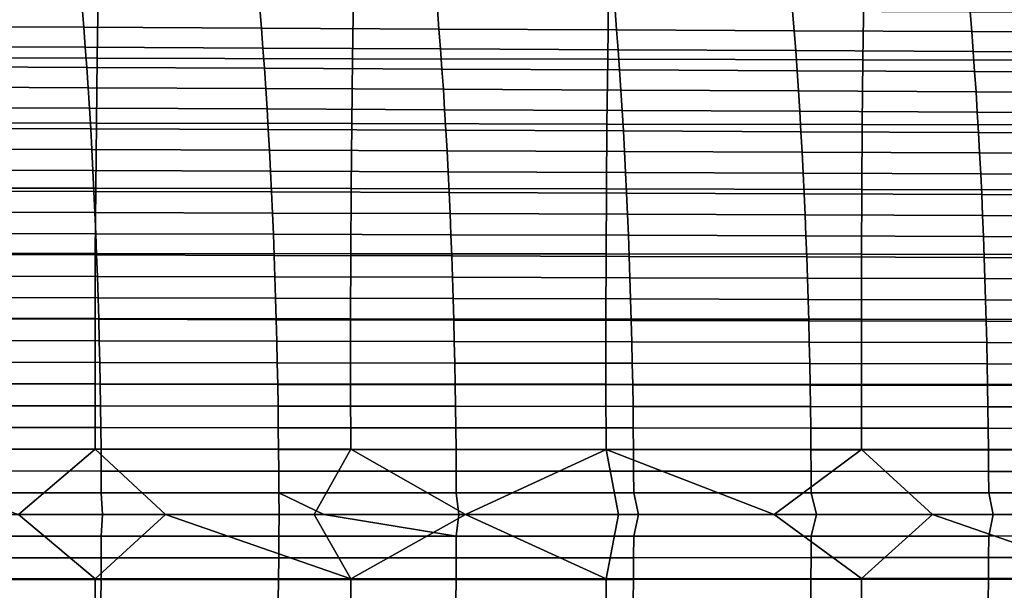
# Model space of a CAD drawing. Header units: metres. Extents: x -23 to 242, y -40 to 23.
# Tile 359 of 450: x 92 to 108, y -1 to 8. Entities that reach past the tile are written whole.
import ezdxf

# ---------------------------------------------------------------- set-up
doc = ezdxf.new("R2010")
doc.units = ezdxf.units.M
doc.layers.add('solid_10171013', color=7, linetype='CONTINUOUS')

msp = doc.modelspace()

# ---------------------------------------------------------------- linework, layer by layer
at = {"layer": 'solid_10171013'}
for points in [[(89.639549, 8.133486, 281.638428), (89.622536, 7.122091, 281.76886), (93.606606, 7.115716, 282.456696), (93.622726, 8.126267, 282.326385)], [(93.622726, 8.126267, 282.326385), (93.606606, 7.115716, 282.456696), (97.590134, 7.108763, 283.147339), (97.605339, 8.11842, 283.017517)], [(97.605339, 8.11842, 283.017517), (97.590134, 7.108763, 283.147339), (101.572861, 7.10135, 283.841583), (101.587135, 8.110072, 283.712646)], [(101.587135, 8.110072, 283.712646), (101.572861, 7.10135, 283.841583), (105.554871, 7.093524, 284.539215), (105.568184, 8.101279, 284.41156)], [(105.568184, 8.101279, 284.41156), (105.554871, 7.093524, 284.539215), (109.536209, 7.085332, 285.240051), (109.548553, 8.092091, 285.113983)], [(90.597046, 7.921127, 255.988831), (93.369911, 7.908355, 256.553162), (93.395157, 7.599708, 256.408875), (90.622482, 7.612364, 255.842941)], [(93.369911, 7.908355, 256.553162), (96.142586, 7.895028, 257.118164), (96.167664, 7.586556, 256.975403), (93.395157, 7.599708, 256.408875)], [(96.142586, 7.895028, 257.118164), (98.914948, 7.881208, 257.683807), (98.939857, 7.572968, 257.542419), (96.167664, 7.586556, 256.975403)], [(98.914948, 7.881208, 257.683807), (101.686829, 7.867536, 258.250336), (101.711594, 7.559556, 258.110229), (98.939857, 7.572968, 257.542419)], [(101.686829, 7.867536, 258.250336), (104.458252, 7.853433, 258.817505), (104.48288, 7.54576, 258.678589), (101.711594, 7.559556, 258.110229)], [(104.458252, 7.853433, 258.817505), (107.229195, 7.839085, 259.385468), (107.2537, 7.531756, 259.24765), (104.48288, 7.54576, 258.678589)], [(107.229195, 7.839085, 259.385468), (109.999687, 7.824303, 259.954163), (110.024071, 7.517361, 259.817322), (107.2537, 7.531756, 259.24765)], [(90.622482, 7.612364, 255.842941), (93.395157, 7.599708, 256.408875), (93.419235, 7.288225, 256.271271), (90.646751, 7.300685, 255.70372)], [(93.395157, 7.599708, 256.408875), (96.167664, 7.586556, 256.975403), (96.191559, 7.275325, 256.839264), (93.419235, 7.288225, 256.271271)], [(96.167664, 7.586556, 256.975403), (98.939857, 7.572968, 257.542419), (98.9636, 7.262037, 257.407715), (96.191559, 7.275325, 256.839264)], [(98.939857, 7.572968, 257.542419), (101.711594, 7.559556, 258.110229), (101.735191, 7.248949, 257.976776), (98.9636, 7.262037, 257.407715)], [(101.711594, 7.559556, 258.110229), (104.48288, 7.54576, 258.678589), (104.506348, 7.235516, 258.546326), (101.735191, 7.248949, 257.976776)], [(104.48288, 7.54576, 258.678589), (107.2537, 7.531756, 259.24765), (107.277039, 7.221908, 259.116425), (104.506348, 7.235516, 258.546326)], [(107.2537, 7.531756, 259.24765), (110.024071, 7.517361, 259.817322), (110.047287, 7.207945, 259.687103), (107.277039, 7.221908, 259.116425)], [(90.646751, 7.300685, 255.70372), (93.419235, 7.288225, 256.271271), (93.442154, 6.974044, 256.140228), (90.669861, 6.986236, 255.571106)], [(93.419235, 7.288225, 256.271271), (96.191559, 7.275325, 256.839264), (96.214302, 6.961466, 256.709747), (93.442154, 6.974044, 256.140228)], [(96.191559, 7.275325, 256.839264), (98.9636, 7.262037, 257.407715), (98.986183, 6.948544, 257.279572), (96.214302, 6.961466, 256.709747)], [(98.9636, 7.262037, 257.407715), (101.735191, 7.248949, 257.976776), (101.757629, 6.935837, 257.849915), (98.986183, 6.948544, 257.279572)], [(101.735191, 7.248949, 257.976776), (104.506348, 7.235516, 258.546326), (104.528648, 6.922821, 258.420624), (101.757629, 6.935837, 257.849915)], [(104.506348, 7.235516, 258.546326), (107.277039, 7.221908, 259.116425), (107.299217, 6.909655, 258.991791), (104.528648, 6.922821, 258.420624)], [(107.277039, 7.221908, 259.116425), (110.047287, 7.207945, 259.687103), (110.069351, 6.896167, 259.563416), (107.299217, 6.909655, 258.991791)], [(89.622536, 7.122091, 281.76886), (89.608604, 6.108402, 281.881378), (93.593536, 6.102898, 282.569427), (93.606606, 7.115716, 282.456696)], [(93.606606, 7.115716, 282.456696), (93.593536, 6.102898, 282.569427), (97.577957, 6.096879, 283.259888), (97.590134, 7.108763, 283.147339)], [(97.590134, 7.108763, 283.147339), (97.577957, 6.096879, 283.259888), (101.561584, 6.090448, 283.953613), (101.572861, 7.10135, 283.841583)], [(101.572861, 7.10135, 283.841583), (101.561584, 6.090448, 283.953613), (105.544502, 6.083646, 284.650391), (105.554871, 7.093524, 284.539215)], [(105.554871, 7.093524, 284.539215), (105.544502, 6.083646, 284.650391), (109.526764, 6.076517, 285.349976), (109.536209, 7.085332, 285.240051)], [(90.669861, 6.986236, 255.571106), (93.442154, 6.974044, 256.140228), (93.463913, 6.657307, 256.015778), (90.691826, 6.66916, 255.445068)], [(93.442154, 6.974044, 256.140228), (96.214302, 6.961466, 256.709747), (96.235893, 6.645114, 256.586761), (93.463913, 6.657307, 256.015778)], [(96.214302, 6.961466, 256.709747), (98.986183, 6.948544, 257.279572), (99.007614, 6.632617, 257.157959), (96.235893, 6.645114, 256.586761)], [(98.986183, 6.948544, 257.279572), (101.757629, 6.935837, 257.849915), (101.778915, 6.620345, 257.729553), (99.007614, 6.632617, 257.157959)], [(101.757629, 6.935837, 257.849915), (104.528648, 6.922821, 258.420624), (104.549797, 6.607792, 258.301392), (101.778915, 6.620345, 257.729553)], [(104.528648, 6.922821, 258.420624), (107.299217, 6.909655, 258.991791), (107.320244, 6.595112, 258.873596), (104.549797, 6.607792, 258.301392)], [(107.299217, 6.909655, 258.991791), (110.069351, 6.896167, 259.563416), (110.090263, 6.582137, 259.446198), (107.320244, 6.595112, 258.873596)], [(90.691826, 6.66916, 255.445068), (93.463913, 6.657307, 256.015778), (93.484535, 6.338151, 255.897842), (90.712631, 6.349605, 255.325577)], [(93.463913, 6.657307, 256.015778), (96.235893, 6.645114, 256.586761), (96.25634, 6.326402, 256.470276), (93.484535, 6.338151, 255.897842)], [(96.235893, 6.645114, 256.586761), (99.007614, 6.632617, 257.157959), (99.027901, 6.314383, 257.042847), (96.25634, 6.326402, 256.470276)], [(99.007614, 6.632617, 257.157959), (101.778915, 6.620345, 257.729553), (101.799065, 6.302595, 257.615662), (99.027901, 6.314383, 257.042847)], [(101.778915, 6.620345, 257.729553), (104.549797, 6.607792, 258.301392), (104.569809, 6.290549, 258.188629), (101.799065, 6.302595, 257.615662)], [(104.549797, 6.607792, 258.301392), (107.320244, 6.595112, 258.873596), (107.340134, 6.278394, 258.761841), (104.569809, 6.290549, 258.188629)], [(107.320244, 6.595112, 258.873596), (110.090263, 6.582137, 259.446198), (110.110039, 6.265967, 259.335358), (107.340134, 6.278394, 258.761841)], [(90.712631, 6.349605, 255.325577), (93.484535, 6.338151, 255.897842), (93.504021, 6.016716, 255.786377), (90.732307, 6.027714, 255.212601)], [(93.484535, 6.338151, 255.897842), (96.25634, 6.326402, 256.470276), (96.27565, 6.005464, 256.360229), (93.504021, 6.016716, 255.786377)], [(96.25634, 6.326402, 256.470276), (99.027901, 6.314383, 257.042847), (99.047058, 5.993971, 256.934113), (96.27565, 6.005464, 256.360229)], [(99.027901, 6.314383, 257.042847), (101.799065, 6.302595, 257.615662), (101.818077, 5.982709, 257.508148), (99.047058, 5.993971, 256.934113)], [(101.799065, 6.302595, 257.615662), (104.569809, 6.290549, 258.188629), (104.588699, 5.971211, 258.082184), (101.818077, 5.982709, 257.508148)], [(104.569809, 6.290549, 258.188629), (107.340134, 6.278394, 258.761841), (107.358902, 5.959615, 258.656403), (104.588699, 5.971211, 258.082184)], [(107.340134, 6.278394, 258.761841), (110.110039, 6.265967, 259.335358), (110.1287, 5.947768, 259.230804), (107.358902, 5.959615, 258.656403)], [(89.608604, 6.108402, 281.881378), (89.597786, 5.092784, 281.976166), (93.583542, 5.08818, 282.664703), (93.593536, 6.102898, 282.569427)], [(90.732307, 6.027714, 255.212601), (93.504021, 6.016716, 255.786377), (93.522377, 5.693142, 255.681351), (90.750854, 5.703633, 255.106079)], [(93.504021, 6.016716, 255.786377), (96.27565, 6.005464, 256.360229), (96.293839, 5.682432, 256.256592), (93.522377, 5.693142, 255.681351)], [(93.593536, 6.102898, 282.569427), (93.583542, 5.08818, 282.664703), (97.56881, 5.083132, 283.355316), (97.577957, 6.096879, 283.259888)], [(96.27565, 6.005464, 256.360229), (99.047058, 5.993971, 256.934113), (99.065094, 5.671509, 256.831787), (96.293839, 5.682432, 256.256592)], [(97.577957, 6.096879, 283.259888), (97.56881, 5.083132, 283.355316), (101.553299, 5.077727, 284.048828), (101.561584, 6.090448, 283.953613)], [(99.047058, 5.993971, 256.934113), (101.818077, 5.982709, 257.508148), (101.835976, 5.660812, 257.406952), (99.065094, 5.671509, 256.831787)], [(101.561584, 6.090448, 283.953613), (101.553299, 5.077727, 284.048828), (105.537071, 5.072001, 284.745026), (105.544502, 6.083646, 284.650391)], [(105.544502, 6.083646, 284.650391), (105.537071, 5.072001, 284.745026), (109.520195, 5.065989, 285.443756), (109.526764, 6.076517, 285.349976)], [(101.818077, 5.982709, 257.508148), (104.588699, 5.971211, 258.082184), (104.606468, 5.649896, 257.982086), (101.835976, 5.660812, 257.406952)], [(104.588699, 5.971211, 258.082184), (107.358902, 5.959615, 258.656403), (107.376564, 5.638891, 258.557251), (104.606468, 5.649896, 257.982086)], [(107.358902, 5.959615, 258.656403), (110.1287, 5.947768, 259.230804), (110.146255, 5.627651, 259.132507), (107.376564, 5.638891, 258.557251)], [(90.750854, 5.703633, 255.106079), (93.522377, 5.693142, 255.681351), (93.539612, 5.367567, 255.582703), (90.768272, 5.377508, 255.005997)], [(93.522377, 5.693142, 255.681351), (96.293839, 5.682432, 256.256592), (96.310913, 5.35744, 256.159302), (93.539612, 5.367567, 255.582703)], [(96.293839, 5.682432, 256.256592), (99.065094, 5.671509, 256.831787), (99.082024, 5.347124, 256.735718), (96.310913, 5.35744, 256.159302)], [(99.065094, 5.671509, 256.831787), (101.835976, 5.660812, 257.406952), (101.852768, 5.337026, 257.312042), (99.082024, 5.347124, 256.735718)], [(101.835976, 5.660812, 257.406952), (104.606468, 5.649896, 257.982086), (104.623138, 5.326722, 257.888184), (101.852768, 5.337026, 257.312042)], [(104.606468, 5.649896, 257.982086), (107.376564, 5.638891, 258.557251), (107.39312, 5.316335, 258.464264), (104.623138, 5.326722, 257.888184)], [(107.376564, 5.638891, 258.557251), (110.146255, 5.627651, 259.132507), (110.162712, 5.305728, 259.040375), (107.39312, 5.316335, 258.464264)], [(90.768272, 5.377508, 255.005997), (93.539612, 5.367567, 255.582703), (93.55574, 5.040132, 255.490402), (90.784569, 5.049483, 254.912323)], [(93.539612, 5.367567, 255.582703), (96.310913, 5.35744, 256.159302), (96.326881, 5.030623, 256.068298), (93.55574, 5.040132, 255.490402)], [(96.310913, 5.35744, 256.159302), (99.082024, 5.347124, 256.735718), (99.097847, 5.020945, 256.645935), (96.326881, 5.030623, 256.068298)], [(99.082024, 5.347124, 256.735718), (101.852768, 5.337026, 257.312042), (101.868469, 5.011475, 257.223328), (99.097847, 5.020945, 256.645935)], [(101.852768, 5.337026, 257.312042), (104.623138, 5.326722, 257.888184), (104.638718, 5.001808, 257.800446), (101.868469, 5.011475, 257.223328)], [(104.623138, 5.326722, 257.888184), (107.39312, 5.316335, 258.464264), (107.408592, 4.992064, 258.377411), (104.638718, 5.001808, 257.800446)], [(107.39312, 5.316335, 258.464264), (110.162712, 5.305728, 259.040375), (110.178085, 4.982109, 258.954315), (107.408592, 4.992064, 258.377411)], [(89.597786, 5.092784, 281.976166), (89.590057, 4.075602, 282.053558), (93.576599, 4.071927, 282.742706), (93.583542, 5.08818, 282.664703)], [(93.583542, 5.08818, 282.664703), (93.576599, 4.071927, 282.742706), (97.56266, 4.067886, 283.433685), (97.56881, 5.083132, 283.355316)], [(97.56881, 5.083132, 283.355316), (97.56266, 4.067886, 283.433685), (101.547951, 4.063546, 284.127197), (101.553299, 5.077727, 284.048828)], [(101.553299, 5.077727, 284.048828), (101.547951, 4.063546, 284.127197), (105.532532, 4.058939, 284.82312), (105.537071, 5.072001, 284.745026)], [(105.537071, 5.072001, 284.745026), (105.532532, 4.058939, 284.82312), (109.516464, 4.054094, 285.52124), (109.520195, 5.065989, 285.443756)], [(90.784569, 5.049483, 254.912323), (93.55574, 5.040132, 255.490402), (93.570763, 4.710974, 255.404404), (90.799759, 4.719705, 254.824997)], [(93.55574, 5.040132, 255.490402), (96.326881, 5.030623, 256.068298), (96.341751, 4.702113, 255.983536), (93.570763, 4.710974, 255.404404)], [(96.326881, 5.030623, 256.068298), (99.097847, 5.020945, 256.645935), (99.112579, 4.6931, 256.562317), (96.341751, 4.702113, 255.983536)], [(99.097847, 5.020945, 256.645935), (101.868469, 5.011475, 257.223328), (101.88308, 4.68428, 257.140747), (99.112579, 4.6931, 256.562317)], [(101.868469, 5.011475, 257.223328), (104.638718, 5.001808, 257.800446), (104.653214, 4.675273, 257.718811), (101.88308, 4.68428, 257.140747)], [(104.638718, 5.001808, 257.800446), (107.408592, 4.992064, 258.377411), (107.422989, 4.66619, 258.296631), (104.653214, 4.675273, 257.718811)], [(107.408592, 4.992064, 258.377411), (110.178085, 4.982109, 258.954315), (110.192383, 4.656906, 258.874268), (107.422989, 4.66619, 258.296631)], [(90.799759, 4.719705, 254.824997), (93.570763, 4.710974, 255.404404), (93.584686, 4.380234, 255.324661), (90.813843, 4.388318, 254.743988)], [(93.570763, 4.710974, 255.404404), (96.341751, 4.702113, 255.983536), (96.355537, 4.372044, 255.904984), (93.584686, 4.380234, 255.324661)], [(96.341751, 4.702113, 255.983536), (99.112579, 4.6931, 256.562317), (99.126228, 4.363717, 256.484833), (96.355537, 4.372044, 255.904984)], [(99.112579, 4.6931, 256.562317), (101.88308, 4.68428, 257.140747), (101.896614, 4.355567, 257.06427), (99.126228, 4.363717, 256.484833)], [(101.88308, 4.68428, 257.140747), (104.653214, 4.675273, 257.718811), (104.666649, 4.347237, 257.643188), (101.896614, 4.355567, 257.06427)], [(104.653214, 4.675273, 257.718811), (107.422989, 4.66619, 258.296631), (107.436317, 4.338829, 258.221802), (104.666649, 4.347237, 257.643188)], [(107.422989, 4.66619, 258.296631), (110.192383, 4.656906, 258.874268), (110.205627, 4.33023, 258.800171), (107.436317, 4.338829, 258.221802)], [(90.813843, 4.388318, 254.743988), (93.584686, 4.380234, 255.324661), (93.597527, 4.048052, 255.251144), (90.826836, 4.055467, 254.669281)], [(93.584686, 4.380234, 255.324661), (96.355537, 4.372044, 255.904984), (96.36824, 4.040549, 255.832565), (93.597527, 4.048052, 255.251144)], [(96.355537, 4.372044, 255.904984), (99.126228, 4.363717, 256.484833), (99.138809, 4.032923, 256.413452), (96.36824, 4.040549, 255.832565)], [(99.126228, 4.363717, 256.484833), (101.896614, 4.355567, 257.06427), (101.909088, 4.025456, 256.993774), (99.138809, 4.032923, 256.413452)], [(101.896614, 4.355567, 257.06427), (104.666649, 4.347237, 257.643188), (104.679016, 4.017815, 257.573547), (101.909088, 4.025456, 256.993774)], [(104.666649, 4.347237, 257.643188), (107.436317, 4.338829, 258.221802), (107.448601, 4.010096, 258.152924), (104.679016, 4.017815, 257.573547)], [(107.436317, 4.338829, 258.221802), (110.205627, 4.33023, 258.800171), (110.217827, 4.002192, 258.731964), (107.448601, 4.010096, 258.152924)], [(89.590057, 4.075602, 282.053558), (89.585403, 3.057231, 282.113739), (93.572662, 3.054507, 282.803589), (93.576599, 4.071927, 282.742706)], [(90.826836, 4.055467, 254.669281), (93.597527, 4.048052, 255.251144), (93.609283, 3.714565, 255.183777), (90.83873, 3.721298, 254.600815)], [(93.576599, 4.071927, 282.742706), (93.572662, 3.054507, 282.803589), (97.559464, 3.051499, 283.495026), (97.56266, 4.067886, 283.433685)], [(93.597527, 4.048052, 255.251144), (96.36824, 4.040549, 255.832565), (96.379875, 3.707762, 255.766235), (93.609283, 3.714565, 255.183777)], [(96.36824, 4.040549, 255.832565), (99.138809, 4.032923, 256.413452), (99.15033, 3.700847, 256.348053), (96.379875, 3.707762, 255.766235)], [(97.56266, 4.067886, 283.433685), (97.559464, 3.051499, 283.495026), (101.545486, 3.048255, 284.188721), (101.547951, 4.063546, 284.127197)], [(99.138809, 4.032923, 256.413452), (101.909088, 4.025456, 256.993774), (101.920502, 3.694072, 256.92926), (99.15033, 3.700847, 256.348053)], [(101.547951, 4.063546, 284.127197), (101.545486, 3.048255, 284.188721), (105.530807, 3.044799, 284.884552), (105.532532, 4.058939, 284.82312)], [(101.909088, 4.025456, 256.993774), (104.679016, 4.017815, 257.573547), (104.690346, 3.687129, 257.509796), (101.920502, 3.694072, 256.92926)], [(104.679016, 4.017815, 257.573547), (107.448601, 4.010096, 258.152924), (107.459846, 3.680105, 258.089874), (104.690346, 3.687129, 257.509796)], [(105.532532, 4.058939, 284.82312), (105.530807, 3.044799, 284.884552), (109.51548, 3.041156, 285.582336), (109.516464, 4.054094, 285.52124)], [(107.448601, 4.010096, 258.152924), (110.217827, 4.002192, 258.731964), (110.228996, 3.672904, 258.669525), (107.459846, 3.680105, 258.089874)], [(90.83873, 3.721298, 254.600815), (93.609283, 3.714565, 255.183777), (93.619972, 3.379914, 255.122543), (90.849548, 3.385957, 254.538574)], [(93.609283, 3.714565, 255.183777), (96.379875, 3.707762, 255.766235), (96.390442, 3.373816, 255.705933), (93.619972, 3.379914, 255.122543)], [(96.379875, 3.707762, 255.766235), (99.15033, 3.700847, 256.348053), (99.160805, 3.367617, 256.288635), (96.390442, 3.373816, 255.705933)], [(99.15033, 3.700847, 256.348053), (101.920502, 3.694072, 256.92926), (101.930878, 3.361538, 256.870636), (99.160805, 3.367617, 256.288635)], [(101.920502, 3.694072, 256.92926), (104.690346, 3.687129, 257.509796), (104.700638, 3.355296, 257.451904), (101.930878, 3.361538, 256.870636)], [(104.690346, 3.687129, 257.509796), (107.459846, 3.680105, 258.089874), (107.470062, 3.348971, 258.032593), (104.700638, 3.355296, 257.451904)], [(107.459846, 3.680105, 258.089874), (110.228996, 3.672904, 258.669525), (110.239143, 3.342476, 258.612793), (107.470062, 3.348971, 258.032593)], [(90.849548, 3.385957, 254.538574), (93.619972, 3.379914, 255.122543), (93.629593, 3.044237, 255.067398), (90.859283, 3.049588, 254.482513)], [(93.619972, 3.379914, 255.122543), (96.390442, 3.373816, 255.705933), (96.399963, 3.038845, 255.651642), (93.629593, 3.044237, 255.067398)], [(96.390442, 3.373816, 255.705933), (99.160805, 3.367617, 256.288635), (99.170227, 3.03336, 256.235138), (96.399963, 3.038845, 255.651642)], [(99.160805, 3.367617, 256.288635), (101.930878, 3.361538, 256.870636), (101.940224, 3.027976, 256.817841), (99.170227, 3.03336, 256.235138)], [(101.930878, 3.361538, 256.870636), (104.700638, 3.355296, 257.451904), (104.709908, 3.022435, 257.39975), (101.940224, 3.027976, 256.817841)], [(104.700638, 3.355296, 257.451904), (107.470062, 3.348971, 258.032593), (107.479263, 3.016809, 257.980988), (104.709908, 3.022435, 257.39975)], [(107.470062, 3.348971, 258.032593), (110.239143, 3.342476, 258.612793), (110.248283, 3.01102, 258.561737), (107.479263, 3.016809, 257.980988)], [(89.585403, 3.057231, 282.113739), (89.583809, 2.038071, 282.157043), (93.571724, 2.036294, 282.847565), (93.572662, 3.054507, 282.803589)], [(90.859283, 3.049588, 254.482513), (93.629593, 3.044237, 255.067398), (93.638161, 2.707675, 255.01828), (90.867958, 2.712337, 254.432587)], [(93.572662, 3.054507, 282.803589), (93.571724, 2.036294, 282.847565), (97.559189, 2.034319, 283.539459), (97.559464, 3.051499, 283.495026)], [(93.629593, 3.044237, 255.067398), (96.399963, 3.038845, 255.651642), (96.408447, 2.702982, 255.603287), (93.638161, 2.707675, 255.01828)], [(96.399963, 3.038845, 255.651642), (99.170227, 3.03336, 256.235138), (99.178627, 2.698206, 256.187469), (96.408447, 2.702982, 255.603287)], [(97.559464, 3.051499, 283.495026), (97.559189, 2.034319, 283.539459), (101.545883, 2.032175, 284.233398), (101.545486, 3.048255, 284.188721)], [(99.170227, 3.03336, 256.235138), (101.940224, 3.027976, 256.817841), (101.948547, 2.693511, 256.770782), (99.178627, 2.698206, 256.187469)], [(101.545486, 3.048255, 284.188721), (101.545883, 2.032175, 284.233398), (105.531868, 2.02988, 284.92926), (105.530807, 3.044799, 284.884552)], [(101.940224, 3.027976, 256.817841), (104.709908, 3.022435, 257.39975), (104.718163, 2.688664, 257.353271), (101.948547, 2.693511, 256.770782)], [(104.709908, 3.022435, 257.39975), (107.479263, 3.016809, 257.980988), (107.487457, 2.683733, 257.935059), (104.718163, 2.688664, 257.353271)], [(105.530807, 3.044799, 284.884552), (105.531868, 2.02988, 284.92926), (109.517212, 2.027452, 285.626923), (109.51548, 3.041156, 285.582336)], [(107.479263, 3.016809, 257.980988), (110.248283, 3.01102, 258.561737), (110.256424, 2.678647, 258.516235), (107.487457, 2.683733, 257.935059)], [(90.867958, 2.712337, 254.432587), (93.638161, 2.707675, 255.01828), (93.645683, 2.370366, 254.975159), (90.875565, 2.374349, 254.388763)], [(93.638161, 2.707675, 255.01828), (96.408447, 2.702982, 255.603287), (96.415894, 2.366362, 255.560806), (93.645683, 2.370366, 254.975159)], [(96.408447, 2.702982, 255.603287), (99.178627, 2.698206, 256.187469), (99.186005, 2.362282, 256.145599), (96.415894, 2.366362, 255.560806)], [(99.178627, 2.698206, 256.187469), (101.948547, 2.693511, 256.770782), (101.955864, 2.358263, 256.729462), (99.186005, 2.362282, 256.145599)], [(101.948547, 2.693511, 256.770782), (104.718163, 2.688664, 257.353271), (104.725426, 2.354103, 257.312439), (101.955864, 2.358263, 256.729462)], [(104.718163, 2.688664, 257.353271), (107.487457, 2.683733, 257.935059), (107.494667, 2.349859, 257.894653), (104.725426, 2.354103, 257.312439)], [(107.487457, 2.683733, 257.935059), (110.256424, 2.678647, 258.516235), (110.263588, 2.345468, 258.476257), (107.494667, 2.349859, 257.894653)], [(90.875565, 2.374349, 254.388763), (93.645683, 2.370366, 254.975159), (93.652168, 2.03245, 254.937988), (90.882111, 2.035769, 254.351013)], [(93.645683, 2.370366, 254.975159), (96.415894, 2.366362, 255.560806), (96.42231, 2.029116, 255.524185), (93.652168, 2.03245, 254.937988)], [(96.415894, 2.366362, 255.560806), (99.186005, 2.362282, 256.145599), (99.192375, 2.025715, 256.109467), (96.42231, 2.029116, 255.524185)], [(99.186005, 2.362282, 256.145599), (101.955864, 2.358263, 256.729462), (101.962181, 2.022358, 256.693787), (99.192375, 2.025715, 256.109467)], [(101.955864, 2.358263, 256.729462), (104.725426, 2.354103, 257.312439), (104.731697, 2.01887, 257.277161), (101.962181, 2.022358, 256.693787)], [(104.725426, 2.354103, 257.312439), (107.494667, 2.349859, 257.894653), (107.500893, 2.0153, 257.859772), (104.731697, 2.01887, 257.277161)], [(107.494667, 2.349859, 257.894653), (110.263588, 2.345468, 258.476257), (110.269775, 2.011595, 258.441681), (107.500893, 2.0153, 257.859772)], [(89.583809, 2.038071, 282.157043), (89.585281, 1.018526, 282.183655), (93.573776, 1.017662, 282.874725), (93.571724, 2.036294, 282.847565)], [(90.882111, 2.035769, 254.351013), (93.652168, 2.03245, 254.937988), (93.657616, 1.694066, 254.906723), (90.887619, 1.696743, 254.319305)], [(93.571724, 2.036294, 282.847565), (93.573776, 1.017662, 282.874725), (97.561829, 1.01669, 283.567017), (97.559189, 2.034319, 283.539459)], [(93.652168, 2.03245, 254.937988), (96.42231, 2.029116, 255.524185), (96.427719, 1.69138, 255.493332), (93.657616, 1.694066, 254.906723)], [(96.42231, 2.029116, 255.524185), (99.192375, 2.025715, 256.109467), (99.197739, 1.688634, 256.079041), (96.427719, 1.69138, 255.493332)], [(97.559189, 2.034319, 283.539459), (97.561829, 1.01669, 283.567017), (101.54911, 1.015625, 284.26123), (101.545883, 2.032175, 284.233398)], [(99.192375, 2.025715, 256.109467), (101.962181, 2.022358, 256.693787), (101.967514, 1.685918, 256.663696), (99.197739, 1.688634, 256.079041)], [(101.545883, 2.032175, 284.233398), (101.54911, 1.015625, 284.26123), (105.53569, 1.014476, 284.957214), (105.531868, 2.02988, 284.92926)], [(101.962181, 2.022358, 256.693787), (104.731697, 2.01887, 257.277161), (104.736992, 1.683084, 257.247406), (101.967514, 1.685918, 256.663696)], [(104.731697, 2.01887, 257.277161), (107.500893, 2.0153, 257.859772), (107.506157, 1.680171, 257.830292), (104.736992, 1.683084, 257.247406)], [(105.531868, 2.02988, 284.92926), (105.53569, 1.014476, 284.957214), (109.521629, 1.013252, 285.654846), (109.517212, 2.027452, 285.626923)], [(107.500893, 2.0153, 257.859772), (110.269775, 2.011595, 258.441681), (110.275009, 1.677139, 258.412476), (107.506157, 1.680171, 257.830292)], [(90.887619, 1.696743, 254.319305), (93.657616, 1.694066, 254.906723), (93.662048, 1.355353, 254.881317), (90.892082, 1.357415, 254.293579)], [(93.657616, 1.694066, 254.906723), (96.427719, 1.69138, 255.493332), (96.432121, 1.353285, 255.468231), (93.662048, 1.355353, 254.881317)], [(96.427719, 1.69138, 255.493332), (99.197739, 1.688634, 256.079041), (99.20211, 1.351168, 256.054199), (96.432121, 1.353285, 255.468231)], [(99.197739, 1.688634, 256.079041), (101.967514, 1.685918, 256.663696), (101.971863, 1.349066, 256.63913), (99.20211, 1.351168, 256.054199)], [(101.967514, 1.685918, 256.663696), (104.736992, 1.683084, 257.247406), (104.741318, 1.346862, 257.223053), (101.971863, 1.349066, 256.63913)], [(104.736992, 1.683084, 257.247406), (107.506157, 1.680171, 257.830292), (107.510468, 1.344588, 257.806152), (104.741318, 1.346862, 257.223053)], [(107.506157, 1.680171, 257.830292), (110.275009, 1.677139, 258.412476), (110.279297, 1.342211, 258.388519), (107.510468, 1.344588, 257.806152)], [(90.892082, 1.357415, 254.293579), (93.662048, 1.355353, 254.881317), (93.665466, 1.016451, 254.861725), (90.895508, 1.017932, 254.273819)], [(93.662048, 1.355353, 254.881317), (96.432121, 1.353285, 255.468231), (96.435524, 1.014967, 255.448807), (93.665466, 1.016451, 254.861725)], [(96.432121, 1.353285, 255.468231), (99.20211, 1.351168, 256.054199), (99.205505, 1.013443, 256.034943), (96.435524, 1.014967, 255.448807)], [(99.20211, 1.351168, 256.054199), (101.971863, 1.349066, 256.63913), (101.97525, 1.011925, 256.619995), (99.205505, 1.013443, 256.034943)], [(101.971863, 1.349066, 256.63913), (104.741318, 1.346862, 257.223053), (104.744698, 1.010324, 257.204071), (101.97525, 1.011925, 256.619995)], [(104.741318, 1.346862, 257.223053), (107.510468, 1.344588, 257.806152), (107.513832, 1.008665, 257.787292), (104.744698, 1.010324, 257.204071)], [(107.510468, 1.344588, 257.806152), (110.279297, 1.342211, 258.388519), (110.282654, 1.006921, 258.369812), (107.513832, 1.008665, 257.787292)], [(93.573776, 1.017662, 282.874725), (89.585281, 1.018526, 282.183655), (92.378632, 0.000013, 282.677216)], [(90.895508, 1.017932, 254.273819), (93.665466, 1.016451, 254.861725), (93.66787, 0.677498, 254.847916), (90.897903, 0.678438, 254.259979)], [(93.573776, 1.017662, 282.874725), (92.378632, 0.000013, 282.677216), (93.57383, -1.004384, 282.874969), (94.669495, 0.000001, 283.074463)], [(97.561829, 1.01669, 283.567017), (93.573776, 1.017662, 282.874725), (94.669495, 0.000001, 283.074463), (96.993538, -0.000015, 283.478058)], [(93.665466, 1.016451, 254.861725), (96.435524, 1.014967, 255.448807), (96.437943, 0.676557, 255.435028), (93.66787, 0.677498, 254.847916)], [(96.435524, 1.014967, 255.448807), (99.205505, 1.013443, 256.034943), (99.207932, 0.675588, 256.021179), (96.437943, 0.676557, 255.435028)], [(97.561829, 1.01669, 283.567017), (96.993538, -0.000015, 283.478058), (97.561882, -1.003478, 283.567291), (99.350906, -0.000036, 283.888153)], [(101.54911, 1.015625, 284.26123), (97.561829, 1.01669, 283.567017), (99.350906, -0.000036, 283.888153)], [(99.205505, 1.013443, 256.034943), (101.97525, 1.011925, 256.619995), (101.977676, 0.674619, 256.606262), (99.207932, 0.675588, 256.021179)], [(101.54911, 1.015625, 284.26123), (99.350906, -0.000036, 283.888153), (101.743187, -0.00006, 284.304993)], [(101.54911, 1.015625, 284.26123), (101.743187, -0.00006, 284.304993), (104.171974, -0.000087, 284.728882)], [(105.53569, 1.014476, 284.957214), (101.54911, 1.015625, 284.26123), (104.171974, -0.000087, 284.728882)], [(101.97525, 1.011925, 256.619995), (104.744698, 1.010324, 257.204071), (104.747131, 0.673589, 257.190369), (101.977676, 0.674619, 256.606262)], [(105.53569, 1.014476, 284.957214), (104.171974, -0.000087, 284.728882), (105.535759, -1.001455, 284.957458), (106.63887, -0.000117, 285.160065)], [(104.744698, 1.010324, 257.204071), (107.513832, 1.008665, 257.787292), (107.516266, 0.672516, 257.773651), (104.747131, 0.673589, 257.190369)], [(109.521629, 1.013252, 285.654846), (105.53569, 1.014476, 284.957214), (106.63887, -0.000117, 285.160065), (109.14373, -0.00015, 285.598541)], [(107.513832, 1.008665, 257.787292), (110.282654, 1.006921, 258.369812), (110.285088, 0.671382, 258.356201), (107.516266, 0.672516, 257.773651)], [(90.897903, 0.678438, 254.259979), (93.66787, 0.677498, 254.847916), (93.669281, 0.338635, 254.839844), (90.899284, 0.339079, 254.252029)], [(93.66787, 0.677498, 254.847916), (96.437943, 0.676557, 255.435028), (96.439377, 0.33819, 255.426819), (93.669281, 0.338635, 254.839844)], [(96.437943, 0.676557, 255.435028), (99.207932, 0.675588, 256.021179), (99.209396, 0.337731, 256.012878), (96.439377, 0.33819, 255.426819)], [(99.207932, 0.675588, 256.021179), (101.977676, 0.674619, 256.606262), (101.979164, 0.337269, 256.59787), (99.209396, 0.337731, 256.012878)], [(101.977676, 0.674619, 256.606262), (104.747131, 0.673589, 257.190369), (104.748634, 0.336775, 257.181915), (101.979164, 0.337269, 256.59787)], [(104.747131, 0.673589, 257.190369), (107.516266, 0.672516, 257.773651), (107.517784, 0.336256, 257.765137), (104.748634, 0.336775, 257.181915)], [(107.516266, 0.672516, 257.773651), (110.285088, 0.671382, 258.356201), (110.286613, 0.335705, 258.347656), (107.517784, 0.336256, 257.765137)], [(90.923088, 0, 254.254913), (90.899284, 0.339079, 254.252029), (93.669281, 0.338635, 254.839844), (93.68792, 0, 254.841309)], [(93.68792, 0, 254.841309), (93.669281, 0.338635, 254.839844), (96.439377, 0.33819, 255.426819), (96.444572, 0, 255.425156)], [(97.140388, 0, 255.572388), (96.439377, 0.33819, 255.426819), (99.209396, 0.337731, 256.012878), (99.249733, 0, 256.018372)], [(97.140388, 0, 255.572388), (96.444572, 0, 255.425156), (96.439377, 0.33819, 255.426819)], [(99.249733, 0, 256.018372), (99.209396, 0.337731, 256.012878), (101.979164, 0.337269, 256.59787), (102.052818, 0, 256.610168)], [(102.052818, 0, 256.610168), (101.979164, 0.337269, 256.59787), (104.748634, 0.336775, 257.181915), (104.832657, 0, 257.196198)], [(104.832657, 0, 257.196198), (104.748634, 0.336775, 257.181915), (107.517784, 0.336256, 257.765137), (107.589256, 0, 257.776611)], [(107.589256, 0, 257.776611), (107.517784, 0.336256, 257.765137), (110.286613, 0.335705, 258.347656), (110.322601, 0, 258.351532)], [(92.378632, 0.000013, 282.677216), (90.123711, 0.000022, 282.286438), (89.585327, -1.005206, 282.183899), (93.57383, -1.004384, 282.874969)], [(94.669495, 0.000001, 283.074463), (93.57383, -1.004384, 282.874969), (97.561882, -1.003478, 283.567291)], [(96.993538, -0.000015, 283.478058), (94.669495, 0.000001, 283.074463), (97.561882, -1.003478, 283.567291)], [(90.899284, -0.339035, 254.252029), (90.923088, 0, 254.254913), (93.68792, 0, 254.841309), (93.669281, -0.338617, 254.839844)], [(93.669281, -0.338617, 254.839844), (93.68792, 0, 254.841309), (96.444572, 0, 255.425156), (96.439377, -0.338196, 255.426819)], [(96.439377, -0.338196, 255.426819), (96.444572, 0, 255.425156), (97.140388, 0, 255.572388), (99.209396, -0.33775, 256.012878)], [(99.209396, -0.33775, 256.012878), (97.140388, 0, 255.572388), (99.249733, 0, 256.018372)], [(99.350906, -0.000036, 283.888153), (97.561882, -1.003478, 283.567291), (101.549179, -1.0025, 284.261475)], [(99.209396, -0.33775, 256.012878), (99.249733, 0, 256.018372), (102.052818, 0, 256.610168), (101.979164, -0.337271, 256.59787)], [(101.743187, -0.00006, 284.304993), (99.350906, -0.000036, 283.888153), (101.549179, -1.0025, 284.261475)], [(104.171974, -0.000087, 284.728882), (101.743187, -0.00006, 284.304993), (101.549179, -1.0025, 284.261475), (105.535759, -1.001455, 284.957458)], [(101.979164, -0.337271, 256.59787), (102.052818, 0, 256.610168), (104.832657, 0, 257.196198), (104.748634, -0.336767, 257.181915)], [(104.748634, -0.336767, 257.181915), (104.832657, 0, 257.196198), (107.589256, 0, 257.776611), (107.517784, -0.336239, 257.765137)], [(106.63887, -0.000117, 285.160065), (105.535759, -1.001455, 284.957458), (109.521713, -1.000348, 285.65509)], [(109.14373, -0.00015, 285.598541), (106.63887, -0.000117, 285.160065), (109.521713, -1.000348, 285.65509)], [(107.517784, -0.336239, 257.765137), (107.589256, 0, 257.776611), (110.322601, 0, 258.351532), (110.286613, -0.335682, 258.347656)], [(90.897903, -0.67835, 254.259979), (90.899284, -0.339035, 254.252029), (93.669281, -0.338617, 254.839844), (93.66787, -0.677463, 254.847916)], [(93.66787, -0.677463, 254.847916), (93.669281, -0.338617, 254.839844), (96.439377, -0.338196, 255.426819), (96.437943, -0.676568, 255.435028)], [(96.437943, -0.676568, 255.435028), (96.439377, -0.338196, 255.426819), (99.209396, -0.33775, 256.012878), (99.207932, -0.675626, 256.021179)], [(99.207932, -0.675626, 256.021179), (99.209396, -0.33775, 256.012878), (101.979164, -0.337271, 256.59787), (101.977676, -0.674623, 256.606262)], [(101.977676, -0.674623, 256.606262), (101.979164, -0.337271, 256.59787), (104.748634, -0.336767, 257.181915), (104.747131, -0.673573, 257.190369)], [(104.747131, -0.673573, 257.190369), (104.748634, -0.336767, 257.181915), (107.517784, -0.336239, 257.765137), (107.516266, -0.672482, 257.773651)], [(107.516266, -0.672482, 257.773651), (107.517784, -0.336239, 257.765137), (110.286613, -0.335682, 258.347656), (110.285088, -0.671338, 258.356201)], [(90.895508, -1.017799, 254.273819), (90.897903, -0.67835, 254.259979), (93.66787, -0.677463, 254.847916), (93.665466, -1.016397, 254.861725)], [(93.665466, -1.016397, 254.861725), (93.66787, -0.677463, 254.847916), (96.437943, -0.676568, 255.435028), (96.435524, -1.014982, 255.448807)], [(96.435524, -1.014982, 255.448807), (96.437943, -0.676568, 255.435028), (99.207932, -0.675626, 256.021179), (99.205505, -1.013499, 256.034943)], [(99.205505, -1.013499, 256.034943), (99.207932, -0.675626, 256.021179), (101.977676, -0.674623, 256.606262), (101.97525, -1.011932, 256.619995)], [(101.97525, -1.011932, 256.619995), (101.977676, -0.674623, 256.606262), (104.747131, -0.673573, 257.190369), (104.744698, -1.0103, 257.204071)], [(104.744698, -1.0103, 257.204071), (104.747131, -0.673573, 257.190369), (107.516266, -0.672482, 257.773651), (107.513832, -1.008614, 257.787292)], [(107.513832, -1.008614, 257.787292), (107.516266, -0.672482, 257.773651), (110.285088, -0.671338, 258.356201), (110.282654, -1.006854, 258.369812)], [(93.57383, -1.004384, 282.874969), (89.585327, -1.005206, 282.183899), (89.583809, -2.024757, 282.157471), (93.571739, -2.023022, 282.848022)], [(90.892082, -1.357238, 254.293564), (90.895508, -1.017799, 254.273819), (93.665466, -1.016397, 254.861725), (93.662048, -1.355282, 254.881317)], [(97.561882, -1.003478, 283.567291), (93.57383, -1.004384, 282.874969), (93.571739, -2.023022, 282.848022), (97.559212, -2.021112, 283.539917)], [(93.662048, -1.355282, 254.881317), (93.665466, -1.016397, 254.861725), (96.435524, -1.014982, 255.448807), (96.432121, -1.353306, 255.468231)], [(96.432121, -1.353306, 255.468231), (96.435524, -1.014982, 255.448807), (99.205505, -1.013499, 256.034943), (99.20211, -1.351243, 256.054199)], [(101.549179, -1.0025, 284.261475), (97.561882, -1.003478, 283.567291), (97.559212, -2.021112, 283.539917), (101.545914, -2.019054, 284.233887)], [(99.20211, -1.351243, 256.054199), (99.205505, -1.013499, 256.034943), (101.97525, -1.011932, 256.619995), (101.971863, -1.349075, 256.63913)], [(105.535759, -1.001455, 284.957458), (101.549179, -1.0025, 284.261475), (101.545914, -2.019054, 284.233887), (105.531898, -2.016862, 284.929749)], [(101.971863, -1.349075, 256.63913), (101.97525, -1.011932, 256.619995), (104.744698, -1.0103, 257.204071), (104.741318, -1.34683, 257.223053)], [(104.741318, -1.34683, 257.223053), (104.744698, -1.0103, 257.204071), (107.513832, -1.008614, 257.787292), (107.510468, -1.34452, 257.806152)], [(109.521713, -1.000348, 285.65509), (105.535759, -1.001455, 284.957458), (105.531898, -2.016862, 284.929749), (109.51725, -2.014548, 285.62738)], [(107.510468, -1.34452, 257.806152), (107.513832, -1.008614, 257.787292), (110.282654, -1.006854, 258.369812), (110.279297, -1.342121, 258.388519)]]:
    msp.add_3dface(points, dxfattribs=at)

doc.saveas('drawing.dxf')
